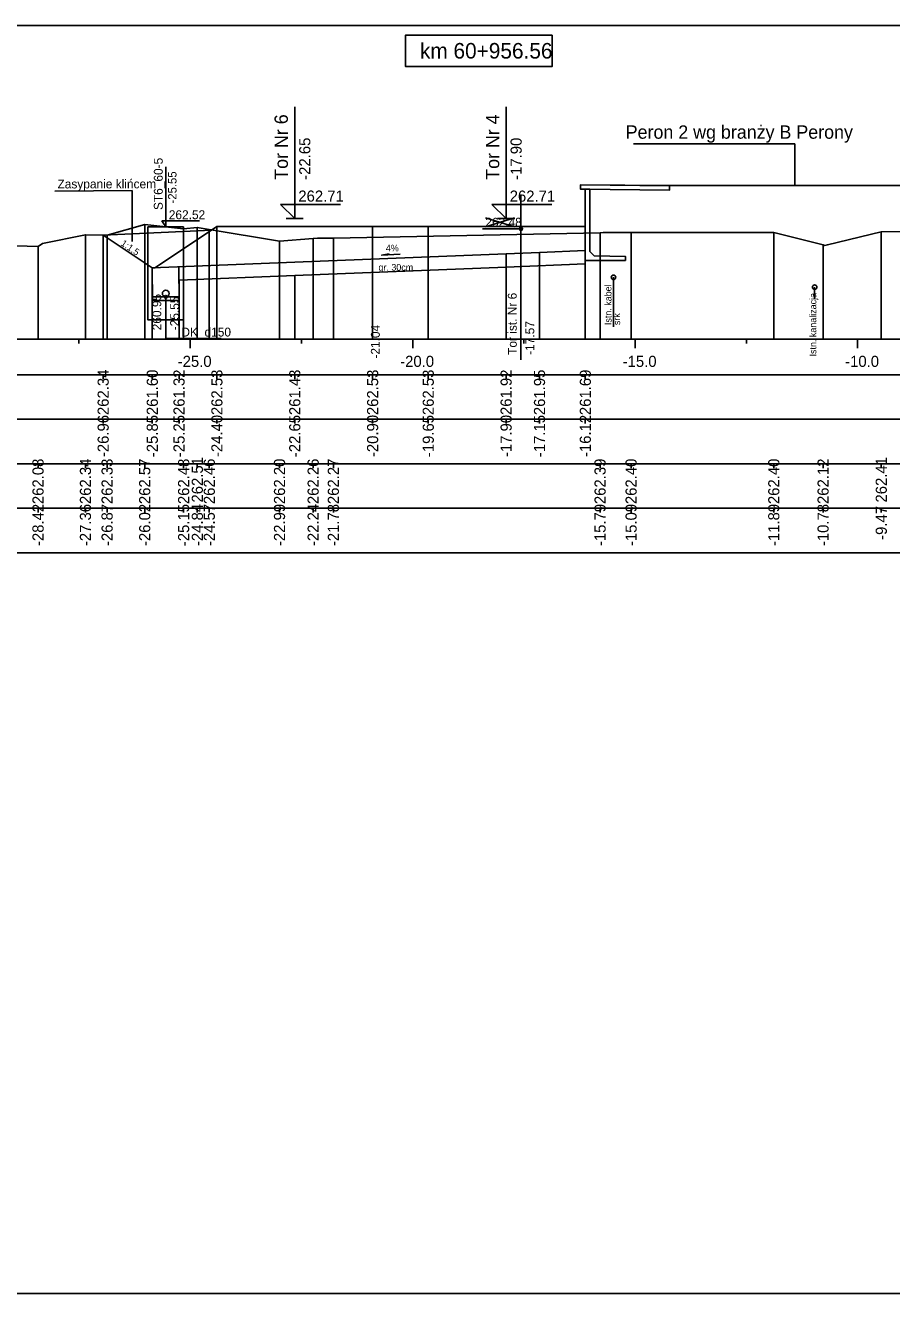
# Model space of a CAD drawing. Extents: x 6516023 to 6560129, y 5513077 to 5529206.
# Drawn here: x 6518864.71 to 6518884.18, y 5514518.16 to 5514546.66 of the extents above; entities that cross this region are included whole.
import ezdxf

# ---------------------------------------------------------------- set-up
doc = ezdxf.new("R2010")
doc.units = 0
for name, color, linetype in [('IR_default', 7, 'Continuous'), ('TOR_PRZEK_P-inne branze', 7, 'Continuous'), ('TOR_PRZEK_P-kable', 7, 'Continuous'), ('TOR_PRZEK_P-komponent', 7, 'Continuous'), ('TOR_PRZEK_P-odwodnienie', 7, 'Continuous'), ('TOR_PRZEK_P-opisy', 7, 'Continuous'), ('TOR_PRZEK_P-perony+elementy', 7, 'Continuous'), ('TOR_PRZEK_P-tabelka istniejace', 7, 'Continuous'), ('TOR_PRZEK_P-tabelka projektowane', 7, 'Continuous'), ('TOR_PRZEK_P-teren istniejacy', 7, 'Continuous'), ('TOR_PRZEK_P-tory istniejace', 7, 'Continuous'), ('TOR_PRZEK_P-tory projektowane', 7, 'Continuous'), ('TOR_PRZEK_P-uklad odniesienia', 7, 'Continuous'), ('TOR_PRZEK_P-warstwa ochronna I', 7, 'Continuous'), ('TOR_PRZEK_P-warstwa ochronna II', 7, 'Continuous'), ('TOR_RAMKI-ramka+tabelka 1', 7, 'Continuous')]:
    doc.layers.add(name, color=color, linetype=linetype)

msp = doc.modelspace()

# ---------------------------------------------------------------- linework, layer by layer
at = {"layer": 'IR_default'}
for points in [[(6518877.188, 5514543.074), (6518879.18, 5514543.054), (6518879.188, 5514543.054), (6518884.815, 5514543.054), (6518884.838, 5514543.054), (6518886.83, 5514543.074), (6518886.838, 5514543.074)], [(6518866.457, 5514541.942), (6518867.561, 5514541.206), (6518867.624, 5514541.209), (6518867.63, 5514541.213), (6518869.013, 5514542.135), (6518869.027, 5514542.135), (6518872.513, 5514542.135), (6518872.518, 5514542.135), (6518873.763, 5514542.134), (6518877.293, 5514542.135)]]:
    msp.add_lwpolyline(points, dxfattribs=at)
at = {"layer": 'TOR_PRZEK_P-inne branze'}
for p, q in [((6518882.002, 5514543.997), (6518878.377, 5514543.997)), ((6518882.002, 5514543.054), (6518882.002, 5514543.997))]:
    msp.add_line(p, q, dxfattribs=at)
at = {"layer": 'TOR_PRZEK_P-kable'}
for p, q in [((6518877.926, 5514540.995), (6518877.926, 5514539.885)), ((6518882.446, 5514540.773), (6518882.446, 5514540.503))]:
    msp.add_line(p, q, dxfattribs=at)
for centre in [(6518877.926, 5514540.995), (6518882.446, 5514540.773)]:
    msp.add_circle(centre, 0.05, dxfattribs=at)
at = {"layer": 'TOR_PRZEK_P-komponent'}
msp.add_line((6518866.457, 5514541.942), (6518868.896, 5514542.057), dxfattribs=at)
at = {"layer": 'TOR_PRZEK_P-odwodnienie'}
for p, q in [((6518867.862, 5514542.127), (6518867.862, 5514543.477)), ((6518867.779, 5514542.265), (6518868.619, 5514542.265)), ((6518867.862, 5514542.127), (6518867.779, 5514542.265)), ((6518867.563, 5514540.475), (6518867.561, 5514541.206)), ((6518868.163, 5514540.477), (6518868.161, 5514541.23)), ((6518868.163, 5514540.556), (6518867.563, 5514540.556)), ((6518868.163, 5514540.476), (6518867.563, 5514540.476))]:
    msp.add_line(p, q, dxfattribs=at)
for points in [[(6518867.462, 5514540.706), (6518867.462, 5514542.127), (6518868.262, 5514542.127), (6518868.262, 5514540.036), (6518867.462, 5514540.036), (6518867.462, 5514540.706)], [(6518867.863, 5514540.556), (6518867.863, 5514539.623), (6518869.107, 5514539.623)]]:
    msp.add_lwpolyline(points, dxfattribs=at)
for centre, radius in [((6518867.863, 5514540.631), 0.075), ((6518867.863, 5514540.556), 0.03)]:
    msp.add_circle(centre, radius, dxfattribs=at)
at = {"layer": 'TOR_PRZEK_P-opisy'}
msp.add_line((6518867.106, 5514541.798), (6518867.106, 5514542.945), dxfattribs=at)
for points in [[(6518865.374, 5514542.934), (6518867.106, 5514542.945)], [(6518873.133, 5514541.511), (6518872.715, 5514541.492), (6518872.883, 5514541.52)]]:
    msp.add_lwpolyline(points, dxfattribs=at)
at = {"layer": 'TOR_PRZEK_P-perony+elementy'}
for points in [[(6518879.188, 5514543.054), (6518877.188, 5514543.074), (6518877.188, 5514542.974), (6518879.188, 5514542.954)], [(6518877.393, 5514541.573), (6518877.393, 5514542.972), (6518877.293, 5514542.973), (6518877.293, 5514541.373), (6518878.193, 5514541.373), (6518878.193, 5514541.463), (6518877.493, 5514541.474)]]:
    msp.add_lwpolyline(points, close=True, dxfattribs=at)
msp.add_lwpolyline([(6518877.293, 5514542.135), (6518877.293, 5514542.973), (6518877.188, 5514542.974), (6518877.188, 5514543.074), (6518879.181, 5514543.047), (6518879.188, 5514543.054), (6518884.815, 5514543.054), (6518884.838, 5514543.054), (6518886.838, 5514543.074), (6518886.838, 5514542.974), (6518886.733, 5514542.973), (6518886.733, 5514542.134)], dxfattribs=at)
at = {"layer": 'TOR_PRZEK_P-tabelka istniejace'}
for p, q in [((6518864.993, 5514536.706), (6518864.993, 5514536.806)), ((6518866.058, 5514536.706), (6518866.058, 5514536.806)), ((6518866.545, 5514536.706), (6518866.545, 5514536.806)), ((6518867.39, 5514536.706), (6518867.39, 5514536.806)), ((6518868.265, 5514536.706), (6518868.265, 5514536.806)), ((6518868.573, 5514536.706), (6518868.573, 5514536.806)), ((6518868.842, 5514536.706), (6518868.842, 5514536.806)), ((6518870.42, 5514536.706), (6518870.42, 5514536.806)), ((6518871.176, 5514536.706), (6518871.176, 5514536.806)), ((6518871.63, 5514536.706), (6518871.63, 5514536.806)), ((6518877.624, 5514536.706), (6518877.624, 5514536.806)), ((6518878.321, 5514536.706), (6518878.321, 5514536.806)), ((6518881.528, 5514536.706), (6518881.528, 5514536.806)), ((6518882.636, 5514536.706), (6518882.636, 5514536.806)), ((6518883.944, 5514536.706), (6518883.944, 5514536.806)), ((6518817.163, 5514535.806), (6518960.963, 5514535.806)), ((6518864.993, 5514535.706), (6518864.993, 5514535.806)), ((6518866.058, 5514535.706), (6518866.058, 5514535.806)), ((6518866.545, 5514535.706), (6518866.545, 5514535.806)), ((6518867.39, 5514535.706), (6518867.39, 5514535.806)), ((6518868.265, 5514535.706), (6518868.265, 5514535.806)), ((6518868.573, 5514535.706), (6518868.573, 5514535.806)), ((6518868.842, 5514535.706), (6518868.842, 5514535.806)), ((6518870.42, 5514535.706), (6518870.42, 5514535.806)), ((6518871.176, 5514535.706), (6518871.176, 5514535.806)), ((6518871.63, 5514535.706), (6518871.63, 5514535.806)), ((6518877.624, 5514535.706), (6518877.624, 5514535.806)), ((6518878.321, 5514535.706), (6518878.321, 5514535.806)), ((6518881.528, 5514535.706), (6518881.528, 5514535.806)), ((6518882.636, 5514535.706), (6518882.636, 5514535.806)), ((6518883.944, 5514535.706), (6518883.944, 5514535.806))]:
    msp.add_line(p, q, dxfattribs=at)
for points in [[(6518866.058, 5514541.95), (6518866.058, 5514539.806), (6518866.058, 5514539.676), (6518866.058, 5514539.606)], [(6518867.39, 5514542.18), (6518867.39, 5514539.806), (6518867.39, 5514539.676), (6518867.39, 5514539.606)], [(6518868.265, 5514542.081), (6518868.265, 5514539.806), (6518868.265, 5514539.676), (6518868.265, 5514539.606)], [(6518868.573, 5514542.116), (6518868.573, 5514539.806), (6518868.573, 5514539.676), (6518868.573, 5514539.606)], [(6518868.842, 5514542.066), (6518868.842, 5514539.806), (6518868.842, 5514539.676), (6518868.842, 5514539.606)], [(6518877.624, 5514541.994), (6518877.624, 5514539.806), (6518877.624, 5514539.676), (6518877.624, 5514539.606)], [(6518878.321, 5514542.003), (6518878.321, 5514539.806), (6518878.321, 5514539.676), (6518878.321, 5514539.606)], [(6518881.528, 5514542.004), (6518881.528, 5514539.806), (6518881.528, 5514539.676), (6518881.528, 5514539.606)], [(6518883.944, 5514542.019), (6518883.944, 5514539.806), (6518883.944, 5514539.676), (6518883.944, 5514539.606)], [(6518864.993, 5514541.69), (6518864.993, 5514539.806), (6518864.993, 5514539.676), (6518864.993, 5514539.606)], [(6518866.545, 5514541.94), (6518866.545, 5514539.806), (6518866.545, 5514539.676), (6518866.545, 5514539.606)], [(6518870.42, 5514541.807), (6518870.42, 5514539.806), (6518870.42, 5514539.676), (6518870.42, 5514539.606)], [(6518871.176, 5514541.863), (6518871.176, 5514539.806), (6518871.176, 5514539.676), (6518871.176, 5514539.606)], [(6518871.63, 5514541.875), (6518871.63, 5514539.806), (6518871.63, 5514539.676), (6518871.63, 5514539.606)], [(6518882.636, 5514541.725), (6518882.636, 5514539.806), (6518882.636, 5514539.676), (6518882.636, 5514539.606)]]:
    msp.add_lwpolyline(points, dxfattribs=at)
msp.add_lwpolyline([(6518817.163, 5514536.806), (6518817.163, 5514534.806), (6518960.963, 5514534.806), (6518960.963, 5514536.806)], close=True, dxfattribs=at)
at = {"layer": 'TOR_PRZEK_P-tabelka projektowane'}
for p, q in [((6518866.457, 5514538.706), (6518866.457, 5514538.806)), ((6518867.561, 5514538.706), (6518867.561, 5514538.806)), ((6518868.162, 5514538.706), (6518868.162, 5514538.806)), ((6518869.013, 5514538.706), (6518869.013, 5514538.806)), ((6518870.763, 5514538.706), (6518870.763, 5514538.806)), ((6518872.513, 5514538.706), (6518872.513, 5514538.806)), ((6518873.763, 5514538.706), (6518873.763, 5514538.806)), ((6518875.513, 5514538.706), (6518875.513, 5514538.806)), ((6518876.263, 5514538.706), (6518876.263, 5514538.806)), ((6518877.293, 5514538.706), (6518877.293, 5514538.806)), ((6518817.163, 5514537.806), (6518960.963, 5514537.806)), ((6518866.457, 5514537.706), (6518866.457, 5514537.806)), ((6518867.561, 5514537.706), (6518867.561, 5514537.806)), ((6518868.162, 5514537.706), (6518868.162, 5514537.806)), ((6518869.013, 5514537.706), (6518869.013, 5514537.806)), ((6518870.763, 5514537.706), (6518870.763, 5514537.806)), ((6518872.513, 5514537.706), (6518872.513, 5514537.806)), ((6518873.763, 5514537.706), (6518873.763, 5514537.806)), ((6518875.513, 5514537.706), (6518875.513, 5514537.806)), ((6518876.263, 5514537.706), (6518876.263, 5514537.806)), ((6518877.293, 5514537.706), (6518877.293, 5514537.806))]:
    msp.add_line(p, q, dxfattribs=at)
for points in [[(6518869.013, 5514542.135), (6518869.013, 5514539.806), (6518869.013, 5514539.676), (6518869.013, 5514539.606)], [(6518872.513, 5514542.135), (6518872.513, 5514539.806), (6518872.513, 5514539.676), (6518872.513, 5514539.606)], [(6518873.763, 5514542.134), (6518873.763, 5514539.806), (6518873.763, 5514539.676), (6518873.763, 5514539.606)], [(6518866.457, 5514541.942), (6518866.457, 5514539.806), (6518866.457, 5514539.676), (6518866.457, 5514539.606)], [(6518875.513, 5514541.524), (6518875.513, 5514539.806), (6518875.513, 5514539.676), (6518875.513, 5514539.606)], [(6518876.263, 5514541.554), (6518876.263, 5514539.806), (6518876.263, 5514539.676), (6518876.263, 5514539.606)], [(6518867.561, 5514541.206), (6518867.561, 5514539.806), (6518867.561, 5514539.676), (6518867.561, 5514539.606)], [(6518877.293, 5514541.296), (6518877.293, 5514539.806), (6518877.293, 5514539.676), (6518877.293, 5514539.606)], [(6518868.162, 5514540.93), (6518868.162, 5514539.806), (6518868.162, 5514539.676), (6518868.162, 5514539.606)], [(6518870.763, 5514541.034), (6518870.763, 5514539.806), (6518870.763, 5514539.676), (6518870.763, 5514539.606)]]:
    msp.add_lwpolyline(points, dxfattribs=at)
msp.add_lwpolyline([(6518817.163, 5514538.806), (6518817.163, 5514536.806), (6518960.963, 5514536.806), (6518960.963, 5514538.806)], close=True, dxfattribs=at)
at = {"layer": 'TOR_PRZEK_P-teren istniejacy'}
msp.add_lwpolyline([(6518858.641, 5514541.885), (6518864.993, 5514541.69), (6518865.095, 5514541.754), (6518866.058, 5514541.95), (6518866.545, 5514541.94), (6518867.39, 5514542.18), (6518868.265, 5514542.081), (6518868.573, 5514542.116), (6518868.842, 5514542.066), (6518870.42, 5514541.807), (6518871.176, 5514541.863), (6518871.275, 5514541.873), (6518871.63, 5514541.875), (6518877.624, 5514541.994), (6518877.697, 5514541.999), (6518877.716, 5514542.001), (6518878.321, 5514542.003), (6518878.448, 5514542), (6518881.528, 5514542.004), (6518882.636, 5514541.725), (6518882.679, 5514541.711), (6518882.733, 5514541.728), (6518883.944, 5514542.019), (6518886.652, 5514542.062)], dxfattribs=at)
at = {"layer": 'TOR_PRZEK_P-tory istniejace'}
for p, q in [((6518875.845, 5514542.857), (6518875.845, 5514539.137)), ((6518875.046, 5514542.129), (6518875.698, 5514542.332)), ((6518875.046, 5514542.332), (6518875.698, 5514542.129)), ((6518875.846, 5514542.082), (6518874.98, 5514542.082))]:
    msp.add_line(p, q, dxfattribs=at)
msp.add_circle((6518875.846, 5514542.082), 0.035, dxfattribs=at)
at = {"layer": 'TOR_PRZEK_P-tory projektowane'}
for p, q in [((6518870.763, 5514543.192), (6518870.763, 5514544.824)), ((6518875.513, 5514543.192), (6518875.513, 5514544.824)), ((6518870.763, 5514543.192), (6518870.763, 5514542.315)), ((6518875.513, 5514543.192), (6518875.513, 5514542.314)), ((6518870.763, 5514542.315), (6518870.444, 5514542.634)), ((6518870.444, 5514542.634), (6518871.788, 5514542.634)), ((6518875.513, 5514542.314), (6518875.194, 5514542.634)), ((6518875.194, 5514542.634), (6518876.538, 5514542.634)), ((6518870.571, 5514542.315), (6518870.955, 5514542.315)), ((6518875.321, 5514542.314), (6518875.705, 5514542.314))]:
    msp.add_line(p, q, dxfattribs=at)
at = {"layer": 'TOR_PRZEK_P-uklad odniesienia'}
for p, q in [((6518820.963, 5514539.606), (6518960.963, 5514539.606)), ((6518865.913, 5514539.506), (6518865.913, 5514539.606)), ((6518868.413, 5514539.406), (6518868.413, 5514539.606)), ((6518870.913, 5514539.506), (6518870.913, 5514539.606)), ((6518873.413, 5514539.406), (6518873.413, 5514539.606)), ((6518875.913, 5514539.506), (6518875.913, 5514539.606)), ((6518878.413, 5514539.406), (6518878.413, 5514539.606)), ((6518880.913, 5514539.506), (6518880.913, 5514539.606)), ((6518883.413, 5514539.406), (6518883.413, 5514539.606))]:
    msp.add_line(p, q, dxfattribs=at)
msp.add_lwpolyline([(6518876.548, 5514546.435), (6518873.248, 5514546.435), (6518873.248, 5514545.735), (6518876.548, 5514545.735)], close=True, dxfattribs=at)
at = {"layer": 'TOR_PRZEK_P-warstwa ochronna I'}
msp.add_lwpolyline([(6518868.162, 5514540.93), (6518870.763, 5514541.034), (6518875.513, 5514541.224), (6518877.293, 5514541.296), (6518877.293, 5514541.473)], dxfattribs=at)
at = {"layer": 'TOR_PRZEK_P-warstwa ochronna II'}
msp.add_lwpolyline([(6518866.457, 5514541.942), (6518867.561, 5514541.206), (6518870.763, 5514541.334), (6518875.513, 5514541.524), (6518876.263, 5514541.554), (6518877.293, 5514541.596)], dxfattribs=at)
at = {"layer": 'TOR_RAMKI-ramka+tabelka 1'}
msp.add_lwpolyline([(6518814.513, 5514546.656), (6519062.013, 5514546.656), (6519062.013, 5514518.156), (6518814.513, 5514518.156)], close=True, dxfattribs=at)

# ---------------------------------------------------------------- texts
at = {"layer": 'TOR_PRZEK_P-inne branze'}
msp.add_text('Peron 2 wg branży B Perony', height=0.3, dxfattribs=at).set_placement((6518878.2, 5514544.109))
at = {"layer": 'TOR_PRZEK_P-kable'}
for s, height, p in [('Istn. kabel', 0.14999, (6518877.881, 5514539.921)), ('Istn. kanalizacja', 0.14999, (6518882.484, 5514539.216)), ('srk', 0.15, (6518878.075, 5514539.921))]:
    msp.add_text(s, height=height, rotation=90.0511, dxfattribs=at).set_placement(p)
at = {"layer": 'TOR_PRZEK_P-odwodnienie'}
for s, height, rotation, p in [('ST6_60-5', 0.2, 90, (6518867.796, 5514542.506)), ('-25.55', 0.19, 90, (6518868.105, 5514542.654)), ('260.95', 0.2, 90, (6518867.763, 5514539.804)), ('-25.55', 0.2, 90, (6518868.163, 5514539.804)), ('DK_d150', 0.2, 360, (6518868.215, 5514539.664))]:
    msp.add_text(s, height=height, rotation=rotation, dxfattribs=at).set_placement(p)
msp.add_text('262.52', height=0.2, dxfattribs=at).set_placement((6518867.932, 5514542.301))
at = {"layer": 'TOR_PRZEK_P-opisy'}
for s, height, rotation, p in [('Zasypanie klińcem', 0.2, 0.0511, (6518865.431, 5514542.992)), ('1:1,5', 0.15, 325.9299, (6518866.84, 5514541.724)), ('4%', 0.15, 0.1515, (6518872.81, 5514541.576))]:
    msp.add_text(s, height=height, rotation=rotation, dxfattribs=at).set_placement(p)
at = {"layer": 'TOR_PRZEK_P-tabelka istniejace'}
for s, p in [('262.08', (6518865.118, 5514535.898)), ('262.34', (6518866.183, 5514535.899)), ('262.33', (6518866.67, 5514535.898)), ('262.57', (6518867.515, 5514535.898)), ('262.48', (6518868.39, 5514535.898)), ('262.51', (6518868.698, 5514535.933)), ('262.46', (6518868.967, 5514535.898)), ('262.20', (6518870.545, 5514535.898)), ('262.26', (6518871.301, 5514535.898)), ('262.27', (6518871.755, 5514535.898)), ('262.39', (6518877.749, 5514535.898)), ('262.40', (6518878.446, 5514535.898)), ('262.40', (6518881.653, 5514535.898)), ('262.12', (6518882.761, 5514535.9)), ('262.41', (6518884.069, 5514535.933)), ('-28.42', (6518865.118, 5514534.956)), ('-27.36', (6518866.183, 5514534.954)), ('-26.87', (6518866.67, 5514534.955)), ('-26.02', (6518867.515, 5514534.956)), ('-25.15', (6518868.39, 5514534.953)), ('-24.84', (6518868.698, 5514534.955)), ('-24.57', (6518868.967, 5514534.955)), ('-22.99', (6518870.545, 5514534.955)), ('-22.24', (6518871.301, 5514534.955)), ('-21.78', (6518871.755, 5514534.954)), ('-15.79', (6518877.749, 5514534.955)), ('-15.09', (6518878.446, 5514534.955)), ('-11.89', (6518881.653, 5514534.955)), ('-10.78', (6518882.761, 5514534.954)), ('-9.47', (6518884.069, 5514535.094))]:
    msp.add_text(s, height=0.25, rotation=90, dxfattribs=at).set_placement(p)
at = {"layer": 'TOR_PRZEK_P-tabelka projektowane'}
for s, p in [('262.34', (6518866.582, 5514537.899)), ('261.60', (6518867.686, 5514537.898)), ('261.32', (6518868.287, 5514537.9)), ('262.53', (6518869.138, 5514537.898)), ('261.43', (6518870.888, 5514537.898)), ('262.53', (6518872.638, 5514537.898)), ('262.53', (6518873.888, 5514537.898)), ('261.92', (6518875.638, 5514537.9)), ('261.95', (6518876.388, 5514537.897)), ('261.69', (6518877.418, 5514537.898)), ('-26.96', (6518866.582, 5514536.954)), ('-25.85', (6518867.686, 5514536.953)), ('-25.25', (6518868.287, 5514536.953)), ('-24.40', (6518869.138, 5514536.955)), ('-22.65', (6518870.888, 5514536.953)), ('-20.90', (6518872.638, 5514536.955)), ('-19.65', (6518873.888, 5514536.953)), ('-17.90', (6518875.638, 5514536.955)), ('-17.15', (6518876.388, 5514536.953)), ('-16.12', (6518877.418, 5514536.956))]:
    msp.add_text(s, height=0.25, rotation=90, dxfattribs=at).set_placement(p)
at = {"layer": 'TOR_PRZEK_P-tory istniejace'}
msp.add_text('262.48', height=0.2, dxfattribs=at).set_placement((6518875.046, 5514542.132))
for s, rotation, p in [('Tor ist. Nr 6', 90.0511, (6518875.752, 5514539.251)), ('-17.57', 90, (6518876.146, 5514539.252)), ('-21.04', 90, (6518872.674, 5514539.168))]:
    msp.add_text(s, height=0.2, rotation=rotation, dxfattribs=at).set_placement(p)
at = {"layer": 'TOR_PRZEK_P-tory projektowane'}
for s, height, p in [('Tor Nr 6', 0.3, (6518870.608, 5514543.186)), ('Tor Nr 4', 0.3, (6518875.358, 5514543.186)), ('-22.65', 0.25, (6518871.113, 5514543.185)), ('-17.90', 0.25, (6518875.863, 5514543.184))]:
    msp.add_text(s, height=height, rotation=90, dxfattribs=at).set_placement(p)
for p in [(6518870.843, 5514542.695), (6518875.593, 5514542.694)]:
    msp.add_text('262.71', height=0.25, dxfattribs=at).set_placement(p)
at = {"layer": 'TOR_PRZEK_P-uklad odniesienia'}
for s, height, p in [('km 60+956.56', 0.35, (6518873.576, 5514545.91)), ('-25.0', 0.25, (6518868.132, 5514538.981)), ('-20.0', 0.25, (6518873.132, 5514538.981)), ('-15.0', 0.25, (6518878.132, 5514538.981)), ('-10.0', 0.25, (6518883.132, 5514538.981))]:
    msp.add_text(s, height=height, dxfattribs=at).set_placement(p)
at = {"layer": 'TOR_PRZEK_P-warstwa ochronna I'}
msp.add_text('gr. 30cm', height=0.15, dxfattribs=at).set_placement((6518872.644, 5514541.144))

doc.saveas('drawing.dxf')
